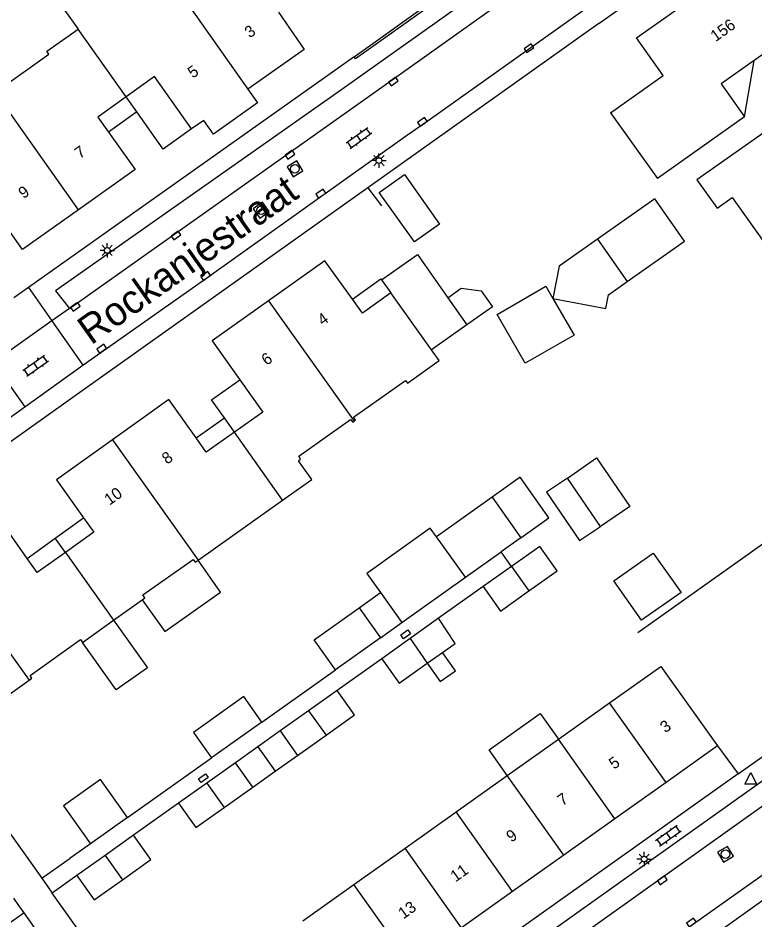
# Model space of a CAD drawing. Extents: x 124000 to 128010, y 398999 to 403000.
# Drawn here: x 126826.7 to 126890.6, y 400224.1 to 400302.3 of the extents above; entities that cross this region are included whole.
import ezdxf

# ---------------------------------------------------------------- set-up
doc = ezdxf.new("R2010")
doc.units = 0
for name, color, linetype in [('gg-afsc-erfafscheiding', 7, 'Continuous'), ('gg-afsc-hekwerk', 7, 'Continuous'), ('gg-afsc-muur', 7, 'Continuous'), ('gg-anno-huisnummerreeks BGT', 7, 'Continuous'), ('gg-anno-openbare ruimte label', 7, 'Continuous'), ('gg-bbg-bijgebouw', 7, 'Continuous'), ('gg-bbg-gedigitaliseerde bebouwing', 7, 'Continuous'), ('gg-bbg-gedigitaliseerde bijgebouw', 7, 'Continuous'), ('gg-bbg-hoofdgebouw', 7, 'Continuous'), ('gg-bbg-luifel en loopbrug', 7, 'Continuous'), ('gg-bbg-tussenscheiding', 7, 'Continuous'), ('gg-knt-verharding', 7, 'Continuous'), ('gg-knt-verharding nz', 7, 'Continuous'), ('gt-grn-weggrens', 7, 'Continuous'), ('gt-symb-klinker verharding', 7, 'Continuous'), ('gt-symb-kolk', 7, 'Continuous'), ('gt-symb-kolk center center', 7, 'Continuous'), ('gt-symb-lichtmast', 7, 'Continuous'), ('gt-symb-rioolschacht', 7, 'Continuous'), ('gt-symb-waterafsluiter', 7, 'Continuous')]:
    doc.layers.add(name, color=color, linetype=linetype)

# ---------------------------------------------------------------- blocks, each defined once
blk = doc.blocks.new('gt0-LMAST')
at = {"layer": 'gt-symb-lichtmast'}
for p, q in [((-0.182, 0.173), (-0.447, 0.438)), ((-0.005, 0.246), (-0.005, 0.621)), ((0.172, 0.173), (0.437, 0.438)), ((-0.255, -0.004), (-0.63, -0.004)), ((-0.182, -0.181), (-0.447, -0.446)), ((-0.005, -0.254), (-0.005, -0.629)), ((0.437, -0.446), (0.172, -0.181)), ((0.245, -0.004), (0.62, -0.004))]:
    blk.add_line(p, q, dxfattribs=at)
blk.add_circle((-0.005, -0.004), 0.25, dxfattribs=at)
blk = doc.blocks.new('gt0-KOLK')
at = {"layer": 'gt-symb-kolk'}
blk.add_lwpolyline([(0, 0), (0.375, 0), (0.375, 0.4), (-0.375, 0.4), (-0.375, 0), (0, 0)], dxfattribs=at)
blk = doc.blocks.new('gt0-RS')
at = {"layer": 'gt-symb-rioolschacht'}
blk.add_lwpolyline([(-0.5, -0.5), (0.5, -0.5), (0.5, 0.5), (-0.5, 0.5)], close=True, dxfattribs=at)
blk.add_circle((0, 0), 0.375, dxfattribs=at)
blk = doc.blocks.new('gt0-KL1')
at = {"layer": 'gt-symb-klinker verharding'}
for p, q in [((-1.15, 0.3), (1.15, 0.3)), ((-1, -0.3), (-1, 0.3)), ((-0.5, 0.3), (-0.5, 0.45)), ((0, -0.3), (0, 0.3)), ((0.5, 0.3), (0.5, 0.45)), ((1, -0.3), (1, 0.3)), ((-1.15, -0.3), (1.15, -0.3)), ((-0.5, -0.45), (-0.5, -0.3)), ((0.5, -0.45), (0.5, -0.3))]:
    blk.add_line(p, q, dxfattribs=at)
blk = doc.blocks.new('gt0-KOLKCC')
at = {"layer": 'gt-symb-kolk center center'}
blk.add_lwpolyline([(-0.375, 0.2), (0.375, 0.2), (0.375, -0.2), (-0.375, -0.2)], close=True, dxfattribs=at)
blk = doc.blocks.new('gt0-WAFSL')
at = {"layer": 'gt-symb-waterafsluiter'}
for p, q in [((-0.5, -0.333), (0, 0.667)), ((0, 0.667), (0.5, -0.333)), ((0.5, -0.333), (-0.5, -0.333))]:
    blk.add_line(p, q, dxfattribs=at)

msp = doc.modelspace()

# ---------------------------------------------------------------- linework, layer by layer
at = {"layer": 'gg-afsc-erfafscheiding'}
for p, q in [((126877.084, 400301.784), (126857.063, 400287.536)), ((126857.063, 400287.536), (126858.255, 400285.99)), ((126869.519, 400254.711), (126868.615, 400255.983)), ((126867.059, 400252.963), (126863.2, 400250.22)), ((126858.272, 400246.718), (126854.388, 400243.958)), ((126820.293, 400239.616), (126828.785, 400227.674)), ((126840.641, 400234.188), (126836.741, 400231.416)), ((126833.012, 400230.679), (126831.23, 400229.413)), ((126828.785, 400227.674), (126831.23, 400229.413)), ((126831.813, 400227.914), (126829.683, 400226.392))]:
    msp.add_line(p, q, dxfattribs=at)
at = {"layer": 'gg-afsc-hekwerk'}
msp.add_line((126855.873, 400298.911), (126874.838, 400312.456), dxfattribs=at)
at = {"layer": 'gg-afsc-muur'}
for p, q in [((126894.721, 400259.093), (126880.465, 400248.966)), ((126889.166, 400236.734), (126912.935, 400253.629)), ((126847.86, 400241.228), (126854.242, 400245.763)), ((126887.381, 400239.164), (126889.166, 400236.734)), ((126836.202, 400232.946), (126843.498, 400238.13)), ((126838.134, 400214.538), (126829.683, 400226.392)), ((126827.252, 400224.67), (126825.177, 400223.203)), ((126835.699, 400212.814), (126827.252, 400224.67))]:
    msp.add_line(p, q, dxfattribs=at)
at = {"layer": 'gg-bbg-bijgebouw'}
for p, q in [((126869.519, 400254.711), (126867.059, 400252.963)), ((126863.2, 400250.22), (126860.736, 400248.469)), ((126858.143, 400248.535), (126854.242, 400245.763)), ((126860.736, 400248.469), (126858.272, 400246.718)), ((126862.205, 400246.324), (126863.526, 400247.262)), ((126854.388, 400243.958), (126851.925, 400242.207)), ((126851.925, 400242.207), (126849.461, 400240.456)), ((126847.86, 400241.228), (126843.498, 400238.13)), ((126849.461, 400240.456), (126850.967, 400238.337)), ((126850.967, 400238.337), (126853.431, 400240.088)), ((126845.568, 400237.69), (126843.105, 400235.939)), ((126847.075, 400235.57), (126845.568, 400237.69)), ((126843.105, 400235.939), (126840.641, 400234.188)), ((126844.611, 400233.82), (126847.075, 400235.57)), ((126836.741, 400231.416), (126834.277, 400229.665)), ((126834.277, 400229.665), (126831.813, 400227.914))]:
    msp.add_line(p, q, dxfattribs=at)
for points in [[(126871.025, 400252.591), (126873.485, 400254.339), (126871.978, 400256.459), (126869.519, 400254.711)], [(126867.059, 400252.963), (126868.565, 400250.843), (126871.025, 400252.591)], [(126863.526, 400247.262), (126864.632, 400248.048), (126863.2, 400250.22)], [(126858.272, 400246.718), (126859.778, 400244.599), (126862.205, 400246.324)], [(126853.431, 400240.088), (126855.894, 400241.838), (126854.388, 400243.958)], [(126840.641, 400234.188), (126842.147, 400232.069), (126844.611, 400233.82)], [(126835.783, 400227.546), (126838.247, 400229.297), (126836.741, 400231.416)], [(126831.813, 400227.914), (126833.319, 400225.795), (126835.783, 400227.546)]]:
    msp.add_lwpolyline(points, dxfattribs=at)
at = {"layer": 'gg-bbg-gedigitaliseerde bebouwing'}
for p, q in [((126829.953, 400304.076), (126831.927, 400301.291)), ((126829.212, 400299.383), (126831.927, 400301.291)), ((126849.669, 400260.461), (126852.208, 400262.258)), ((126842.329, 400255.259), (126849.669, 400260.461)), ((126842.088, 400255.083), (126842.329, 400255.259)), ((126827.673, 400244.849), (126827.927, 400245.029)), ((126820.293, 400239.616), (126827.673, 400244.849))]:
    msp.add_line(p, q, dxfattribs=at)
at = {"layer": 'gg-bbg-gedigitaliseerde bijgebouw'}
for p, q in [((126881.945, 400286.602), (126876.968, 400283.099)), ((126876.968, 400283.099), (126879.555, 400279.422)), ((126863.985, 400278.015), (126865.637, 400275.668)), ((126877.237, 400258.189), (126874.365, 400262.384)), ((126867.827, 400260.721), (126870.33, 400257.203)), ((126875.428, 400256.951), (126877.237, 400258.189)), ((126865.515, 400253.778), (126863.004, 400257.291)), ((126860.01, 400249.864), (126865.515, 400253.778)), ((126858.161, 400252.452), (126860.01, 400249.864)), ((126856.3, 400251.13), (126858.143, 400248.535))]:
    msp.add_line(p, q, dxfattribs=at)
for points in [[(126858.053, 400287.148), (126860.227, 400288.694), (126863.285, 400284.397), (126861.112, 400282.851), (126858.053, 400287.148)], [(126879.555, 400279.422), (126884.533, 400282.925), (126881.945, 400286.602)], [(126863.985, 400278.015), (126865.152, 400278.837), (126866.889, 400278.623), (126867.865, 400277.236), (126865.637, 400275.668)], [(126868.262, 400276.565), (126872.5, 400279.006), (126873.109, 400277.948)], [(126873.109, 400277.948), (126874.941, 400274.769), (126870.703, 400272.327), (126868.262, 400276.565)], [(126870.33, 400257.203), (126872.76, 400258.932), (126870.258, 400262.451), (126867.827, 400260.721)], [(126874.365, 400262.384), (126872.557, 400261.145), (126875.428, 400256.951)], [(126863.004, 400257.291), (126862.474, 400258.034), (126856.978, 400254.107), (126858.161, 400252.452)], [(126878.401, 400253.472), (126881.818, 400255.877), (126884.222, 400252.46), (126880.806, 400250.056), (126878.401, 400253.472)], [(126854.242, 400245.763), (126852.399, 400248.358), (126856.3, 400251.13)], [(126847.86, 400241.228), (126846.297, 400243.429), (126841.935, 400240.331), (126843.498, 400238.13)]]:
    msp.add_lwpolyline(points, dxfattribs=at)
at = {"layer": 'gg-bbg-hoofdgebouw'}
for p, q in [((126878.115, 400294.05), (126882.17, 400288.344)), ((126889.718, 400293.689), (126882.17, 400288.344)), ((126842.821, 400293.387), (126841.773, 400292.647)), ((126862.571, 400273.51), (126859.063, 400278.428)), ((126835.01, 400250.055), (126837.497, 400251.828)), ((126832.305, 400248.128), (126835.01, 400250.055)), ((126873.59, 400239.734), (126878.025, 400242.886)), ((126869.156, 400236.583), (126873.59, 400239.734)), ((126887.381, 400239.164), (126882.921, 400235.995)), ((126864.721, 400233.431), (126869.156, 400236.583)), ((126882.921, 400235.995), (126878.487, 400232.843)), ((126860.286, 400230.28), (126864.721, 400233.431)), ((126878.487, 400232.843), (126874.052, 400229.691)), ((126855.851, 400227.128), (126860.286, 400230.28)), ((126874.052, 400229.691), (126869.617, 400226.54)), ((126851.417, 400223.977), (126855.851, 400227.128)), ((126869.617, 400226.54), (126865.183, 400223.388))]:
    msp.add_line(p, q, dxfattribs=at)
for points in [[(126878.115, 400294.05), (126882.68, 400297.294), (126880.363, 400300.555), (126885.743, 400304.378), (126885.289, 400305.016), (126888.186, 400307.076), (126888.669, 400306.389), (126888.988, 400306.613), (126889.207, 400306.302), (126889.903, 400306.79), (126892, 400303.815), (126891.306, 400303.341), (126893.308, 400300.501), (126890.578, 400298.584)], [(126849.298, 400302.761), (126851.548, 400299.55), (126846.652, 400296.093)], [(126824.585, 400296.07), (126824.845, 400296.256), (126825.015, 400296.03), (126829.397, 400299.121), (126829.212, 400299.383)], [(126890.578, 400298.584), (126887.693, 400296.558), (126889.718, 400293.689)], [(126841.773, 400292.647), (126838.554, 400297.205), (126836.095, 400295.44)], [(126846.652, 400296.093), (126847.478, 400294.922), (126843.658, 400292.21), (126842.821, 400293.387)], [(126836.095, 400295.44), (126833.637, 400293.675), (126834.559, 400292.376)], [(126893.483, 400293.788), (126885.598, 400288.239), (126887.351, 400285.78), (126888.659, 400286.701), (126893.305, 400280.184), (126903.313, 400287.227), (126899.224, 400292.962)], [(126834.559, 400292.376), (126836.867, 400289.125), (126831.952, 400285.636)], [(126831.952, 400285.636), (126827.093, 400282.186), (126824.805, 400285.437)], [(126855.717, 400277.891), (126853.341, 400281.222), (126848.451, 400277.745)], [(126859.063, 400278.428), (126856.588, 400276.67), (126855.717, 400277.891)], [(126848.451, 400277.745), (126843.557, 400274.265), (126845.947, 400270.903)], [(126855.871, 400267.324), (126855.994, 400267.415), (126855.822, 400267.652), (126860.316, 400270.84), (126860.499, 400270.607), (126863.248, 400272.56), (126862.571, 400273.51)], [(126845.947, 400270.903), (126847.949, 400268.087), (126845.501, 400266.363)], [(126842.179, 400265.858), (126839.811, 400269.18), (126834.914, 400265.69)], [(126852.208, 400262.258), (126851.054, 400263.879), (126851.232, 400264.008), (126851.076, 400264.266), (126855.565, 400267.468), (126855.744, 400267.23), (126855.871, 400267.324)], [(126845.501, 400266.363), (126843.049, 400264.636), (126842.179, 400265.858)], [(126834.914, 400265.69), (126830.045, 400262.221), (126832.399, 400258.917)], [(126827.51, 400255.416), (126825.156, 400258.748), (126820.25, 400255.282)], [(126832.399, 400258.917), (126833.283, 400257.677), (126830.83, 400255.934)], [(126830.83, 400255.934), (126828.376, 400254.191), (126827.51, 400255.416)], [(126837.497, 400251.828), (126837.721, 400251.987), (126837.535, 400252.244), (126841.909, 400255.316), (126842.088, 400255.083)], [(126827.927, 400245.029), (126827.764, 400245.273), (126832.13, 400248.369), (126832.305, 400248.128)], [(126878.025, 400242.886), (126882.478, 400246.05), (126887.381, 400239.164)]]:
    msp.add_lwpolyline(points, dxfattribs=at)
at = {"layer": 'gg-bbg-luifel en loopbrug'}
for p, q in [((126889.718, 400293.689), (126890.578, 400298.584)), ((126837.027, 400294.124), (126836.095, 400295.44)), ((126837.027, 400294.124), (126834.559, 400292.376)), ((126858.247, 400279.568), (126859.063, 400278.428)), ((126865.637, 400275.668), (126862.571, 400273.51)), ((126842.179, 400265.858), (126844.614, 400267.602)), ((126845.501, 400266.363), (126844.614, 400267.602)), ((126867.827, 400260.721), (126863.004, 400257.291)), ((126829.95, 400257.163), (126832.399, 400258.917)), ((126827.51, 400255.416), (126829.95, 400257.163)), ((126830.83, 400255.934), (126829.95, 400257.163)), ((126870.33, 400257.203), (126868.615, 400255.983)), ((126865.515, 400253.778), (126868.615, 400255.983)), ((126856.3, 400251.13), (126858.161, 400252.452)), ((126858.143, 400248.535), (126860.01, 400249.864)), ((126849.461, 400240.456), (126847.515, 400239.073)), ((126847.515, 400239.073), (126845.568, 400237.69)), ((126847.515, 400239.073), (126849.021, 400236.954)), ((126849.021, 400236.954), (126850.967, 400238.337)), ((126847.075, 400235.57), (126849.021, 400236.954)), ((126836.202, 400232.946), (126833.012, 400230.679))]:
    msp.add_line(p, q, dxfattribs=at)
for points in [[(126841.773, 400292.647), (126839.31, 400290.902), (126837.027, 400294.124)], [(126876.968, 400283.099), (126873.648, 400280.763), (126873.109, 400277.948)], [(126858.247, 400279.568), (126861.354, 400281.754), (126863.985, 400278.015)], [(126855.717, 400277.891), (126858.183, 400279.657), (126858.247, 400279.568)], [(126873.109, 400277.948), (126877.695, 400277.072), (126877.925, 400278.275), (126879.555, 400279.422)], [(126844.614, 400267.602), (126843.503, 400269.152), (126845.947, 400270.903)], [(126874.365, 400262.384), (126876.901, 400264.12), (126879.773, 400259.925), (126877.237, 400258.189)], [(126837.497, 400251.828), (126839.461, 400249.064), (126844.292, 400252.497), (126842.329, 400255.259)], [(126835.01, 400250.055), (126837.942, 400245.929), (126835.235, 400244.005), (126832.305, 400248.128)], [(126862.205, 400246.324), (126863.335, 400244.735), (126864.655, 400245.673), (126863.526, 400247.262)], [(126869.156, 400236.583), (126867.577, 400238.805), (126872.011, 400241.956), (126873.59, 400239.734)], [(126836.202, 400232.946), (126833.862, 400236.238), (126830.673, 400233.972), (126833.012, 400230.679)]]:
    msp.add_lwpolyline(points, dxfattribs=at)
at = {"layer": 'gg-bbg-tussenscheiding'}
for p, q in [((126839.291, 400306.533), (126846.652, 400296.093)), ((126836.095, 400295.44), (126831.927, 400301.291)), ((126831.952, 400285.636), (126824.585, 400296.07)), ((126848.451, 400277.745), (126855.871, 400267.324)), ((126849.669, 400260.461), (126845.501, 400266.363)), ((126834.914, 400265.69), (126842.329, 400255.259)), ((126830.83, 400255.934), (126835.01, 400250.055)), ((126820.25, 400255.282), (126827.673, 400244.849)), ((126869.519, 400254.711), (126871.025, 400252.591)), ((126860.736, 400248.469), (126862.205, 400246.324)), ((126882.921, 400235.995), (126878.025, 400242.886)), ((126851.925, 400242.207), (126853.431, 400240.088)), ((126878.487, 400232.843), (126873.59, 400239.734)), ((126874.052, 400229.691), (126869.156, 400236.583)), ((126843.105, 400235.939), (126844.611, 400233.82)), ((126869.617, 400226.54), (126864.721, 400233.431)), ((126865.183, 400223.388), (126860.286, 400230.28)), ((126834.277, 400229.665), (126835.783, 400227.546)), ((126860.748, 400220.237), (126855.851, 400227.128))]:
    msp.add_line(p, q, dxfattribs=at)
at = {"layer": 'gg-knt-verharding'}
for p, q in [((126862.301, 400293.385), (126889.035, 400312.402)), ((126877.084, 400301.784), (126889.927, 400310.953)), ((126855.873, 400298.911), (126827.614, 400278.892)), ((126860.421, 400292.089), (126862.301, 400293.385)), ((126857.063, 400287.536), (126833.389, 400270.732)), ((126827.614, 400278.892), (126826.356, 400278.001)), ((126829.974, 400278.611), (126831.173, 400277.086)), ((126831.173, 400277.086), (126829.651, 400276.007)), ((126829.651, 400276.007), (126824.566, 400272.403)), ((126829.651, 400276.007), (126832.35, 400272.178)), ((126824.566, 400272.403), (126827.298, 400268.547)), ((126827.298, 400268.547), (126832.35, 400272.178)), ((126833.389, 400270.732), (126809.97, 400254.11)), ((126808.975, 400255.511), (126827.298, 400268.547)), ((126890.122, 400235.322), (126919.909, 400256.474)), ((126889.166, 400236.734), (126845.051, 400205.386)), ((126846.045, 400203.985), (126890.122, 400235.322)), ((126842.479, 400191.095), (126895.038, 400228.433))]:
    msp.add_line(p, q, dxfattribs=at)
for points in [[(126884.664, 400317.279), (126854.319, 400295.715), (126829.974, 400278.611)], [(126874.861, 400312.182), (126855.999, 400298.737), (126855.873, 400298.911)], [(126832.35, 400272.178), (126843.101, 400279.732), (126860.421, 400292.089)]]:
    msp.add_lwpolyline(points, dxfattribs=at)
at = {"layer": 'gg-knt-verharding nz'}
for p, q in [((126862.311, 400213.336), (126891.578, 400234.165)), ((126865.096, 400209.408), (126894.311, 400230.124))]:
    msp.add_line(p, q, dxfattribs=at)
msp.add_lwpolyline([(126831.173, 400277.086), (126859.154, 400296.917), (126885.711, 400315.822)], dxfattribs=at)
at = {"layer": 'gt-grn-weggrens'}
for p, q in [((126827.614, 400278.892), (126829.651, 400276.007)), ((126828.785, 400227.674), (126829.234, 400227.033)), ((126829.234, 400227.033), (126829.683, 400226.392)), ((126826.785, 400225.325), (126826.347, 400225.94)), ((126827.252, 400224.67), (126826.785, 400225.325))]:
    msp.add_line(p, q, dxfattribs=at)

# ---------------------------------------------------------------- block references
at = {"layer": 'gt-symb-klinker verharding'}
for p, rotation in [((126856.288, 400291.873), 35.597631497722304), ((126828.249, 400272.136), 35.31121344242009), ((126883.127, 400231.351), -144.68878656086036)]:
    msp.add_blockref('gt0-KL1', p, dxfattribs=dict(at, rotation=rotation))
at = {"layer": 'gt-symb-kolk'}
for p, rotation in [((126871.146, 400299.48), 34.73862528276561), ((126859.154, 400296.917), -144.68878656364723), ((126861.911, 400293.102), 35.23135738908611), ((126850.187, 400290.586), -144.64205742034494), ((126853.098, 400286.878), 35.43780146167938), ((126840.309, 400283.576), -144.64205742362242), ((126843.101, 400279.732), 35.51769786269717), ((126831.576, 400277.388), -144.64205741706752), ((126834.098, 400273.434), 35.31121343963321), ((126882.715, 400227.338), 35.43780146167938), ((126885.226, 400223.674), 35.43780146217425)]:
    msp.add_blockref('gt0-KOLK', p, dxfattribs=dict(at, rotation=rotation))
at = {"layer": 'gt-symb-kolk center center'}
for p, rotation in [((126860.351, 400248.833), 35.391107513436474), ((126842.785, 400236.35), 35.39110751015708)]:
    msp.add_blockref('gt0-KOLKCC', p, dxfattribs=dict(at, rotation=rotation))
at = {"layer": 'gt-symb-lichtmast'}
for p in [(126858.03, 400289.91), (126834.46, 400282.12), (126881.027, 400229.345)]:
    msp.add_blockref('gt0-LMAST', p, dxfattribs=at)
at = {"layer": 'gt-symb-rioolschacht'}
for p, rotation in [((126850.738, 400289.19), 121.92645508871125), ((126847.8, 400285.603), 125.96415629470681), ((126888.076, 400229.764), 120.25643716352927)]:
    msp.add_blockref('gt0-RS', p, dxfattribs=dict(at, rotation=rotation))
at = {"layer": 'gt-symb-waterafsluiter'}
msp.add_blockref('gt0-WAFSL', (126890.269, 400236.172), dxfattribs=at)

# ---------------------------------------------------------------- texts
at = {"layer": 'gg-anno-huisnummerreeks BGT'}
for s, rotation, p in [('156', 35.3, (126887.22, 400300.167)), ('3', 35.2, (126846.813, 400300.492)), ('5', 35.2, (126841.876, 400297.005)), ('7', 35.4, (126832.083, 400290.02)), ('9', 35.4, (126827.199, 400286.553)), ('4', 35.4, (126853.139, 400275.557)), ('6', 35.4, (126848.276, 400272.1)), ('8', 35.5, (126839.64, 400263.531)), ('10', 35.5, (126834.65, 400259.977)), ('3', 35.4, (126882.855, 400240.241)), ('5', 35.4, (126878.408, 400237.081)), ('7', 35.4, (126873.941, 400233.905)), ('9', 35.4, (126869.509, 400230.757)), ('11', 35.4, (126864.663, 400227.312)), ('13', 35.4, (126860.143, 400224.099))]:
    msp.add_text(s, height=1, rotation=rotation, dxfattribs=at).set_placement(p)
at = {"layer": 'gg-anno-openbare ruimte label'}
msp.add_text('Rockanjestraat', height=2.5, rotation=35.4, dxfattribs=at).set_placement((126833.05, 400273.861))

doc.saveas('drawing.dxf')
